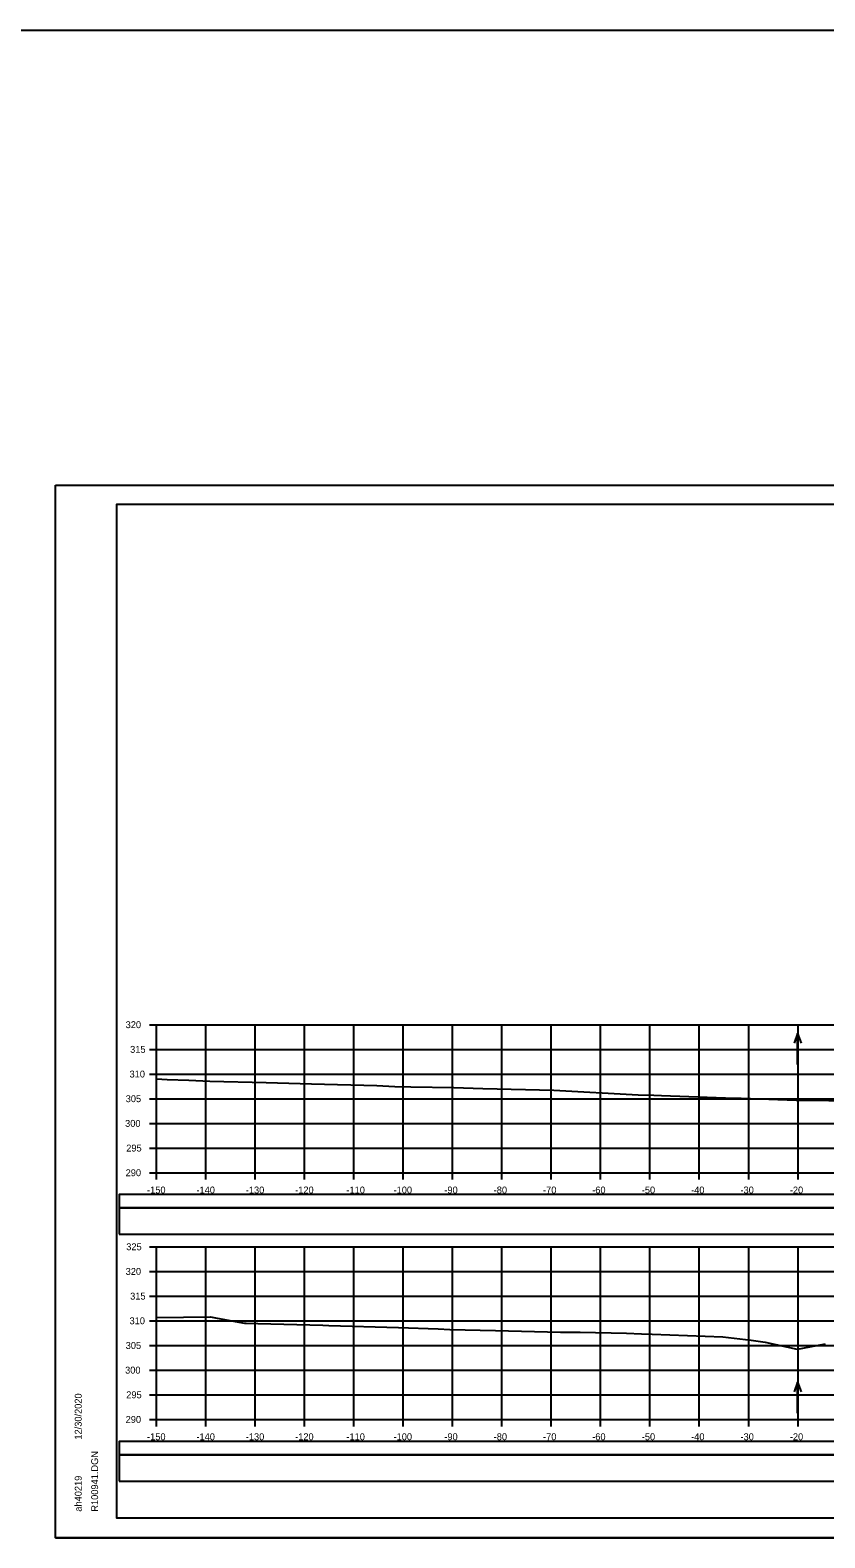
# Model space of a CAD drawing. Extents: x 1370538 to 1372872, y 376220 to 381127.
# Drawn here: x 1372533.1 to 1372694.1, y 378262.5 to 378568.1 of the extents above; entities that cross this region are included whole.
import ezdxf

# ---------------------------------------------------------------- set-up
doc = ezdxf.new("R2010")
doc.units = 0
for name, color, linetype in [('R_Border Notes', 7, 'Continuous'), ('R_Border PE', 7, 'Continuous'), ('R_Border Prem', 7, 'Continuous'), ('R_Dimension', 7, 'Continuous'), ('R_Grid', 7, 'Continuous'), ('R_Horz Alg Annot', 7, 'Continuous'), ('R_No Plot', 7, 'Continuous'), ('R_Water Annot', 7, 'Continuous')]:
    doc.layers.add(name, color=color, linetype=linetype)

msp = doc.modelspace()

# ---------------------------------------------------------------- linework, layer by layer
at = {"layer": 'R_Border Notes'}
for p, q in [((1372550.65, 378471.99), (1372866.83, 378471.99)), ((1372550.65, 378266.53), (1372550.65, 378471.99)), ((1372550.65, 378266.53), (1372550.65, 378266.53)), ((1372866.83, 378266.53), (1372550.65, 378266.53))]:
    msp.add_line(p, q, dxfattribs=at)
at = {"layer": 'R_Border Prem'}
for p, q in [((1372557.25, 378366.53), (1372558.65, 378366.53)), ((1372558.65, 378336.53), (1372558.65, 378366.53)), ((1372557.25, 378361.53), (1372558.65, 378361.53)), ((1372557.25, 378356.53), (1372558.65, 378356.53)), ((1372557.25, 378351.53), (1372558.65, 378351.53)), ((1372557.25, 378346.53), (1372558.65, 378346.53)), ((1372557.25, 378341.53), (1372558.65, 378341.53)), ((1372557.25, 378336.53), (1372558.65, 378336.53)), ((1372558.65, 378336.53), (1372858.65, 378336.53)), ((1372558.65, 378335.13), (1372558.65, 378336.53)), ((1372568.65, 378335.13), (1372568.65, 378336.53)), ((1372578.65, 378335.13), (1372578.65, 378336.53)), ((1372588.65, 378335.13), (1372588.65, 378336.53)), ((1372598.65, 378335.13), (1372598.65, 378336.53)), ((1372608.65, 378335.13), (1372608.65, 378336.53)), ((1372618.65, 378335.13), (1372618.65, 378336.53)), ((1372628.65, 378335.13), (1372628.65, 378336.53)), ((1372638.65, 378335.13), (1372638.65, 378336.53)), ((1372648.65, 378335.13), (1372648.65, 378336.53)), ((1372658.65, 378335.13), (1372658.65, 378336.53)), ((1372668.65, 378335.13), (1372668.65, 378336.53)), ((1372678.65, 378335.13), (1372678.65, 378336.53)), ((1372688.65, 378335.13), (1372688.65, 378336.53)), ((1372557.25, 378321.53), (1372558.65, 378321.53)), ((1372558.65, 378286.53), (1372558.65, 378321.53)), ((1372557.25, 378316.53), (1372558.65, 378316.53)), ((1372557.25, 378311.53), (1372558.65, 378311.53)), ((1372557.25, 378306.53), (1372558.65, 378306.53)), ((1372557.25, 378301.53), (1372558.65, 378301.53)), ((1372557.25, 378296.53), (1372558.65, 378296.53)), ((1372557.25, 378291.53), (1372558.65, 378291.53)), ((1372557.25, 378286.53), (1372558.65, 378286.53)), ((1372558.65, 378286.53), (1372858.65, 378286.53)), ((1372558.65, 378285.13), (1372558.65, 378286.53)), ((1372568.65, 378285.13), (1372568.65, 378286.53)), ((1372578.65, 378285.13), (1372578.65, 378286.53)), ((1372588.65, 378285.13), (1372588.65, 378286.53)), ((1372598.65, 378285.13), (1372598.65, 378286.53)), ((1372608.65, 378285.13), (1372608.65, 378286.53)), ((1372618.65, 378285.13), (1372618.65, 378286.53)), ((1372628.65, 378285.13), (1372628.65, 378286.53)), ((1372638.65, 378285.13), (1372638.65, 378286.53)), ((1372648.65, 378285.13), (1372648.65, 378286.53)), ((1372658.65, 378285.13), (1372658.65, 378286.53)), ((1372668.65, 378285.13), (1372668.65, 378286.53)), ((1372678.65, 378285.13), (1372678.65, 378286.53)), ((1372688.65, 378285.13), (1372688.65, 378286.53))]:
    msp.add_line(p, q, dxfattribs=at)
at = {"layer": 'R_Dimension'}
for points in [[(1372558.65, 378355.55), (1372560.8, 378355.42), (1372565.19, 378355.26), (1372569.5, 378355.09), (1372580.89, 378354.83), (1372590.07, 378354.53), (1372603.33, 378354.22), (1372606.97, 378354), (1372610.17, 378353.92), (1372618.93, 378353.8), (1372624.76, 378353.62), (1372639.19, 378353.23), (1372656.29, 378352.34), (1372659.45, 378352.23), (1372661.01, 378352.17), (1372675.79, 378351.67), (1372676.77, 378351.64), (1372677.15, 378351.62), (1372679.04, 378351.56), (1372688.24, 378351.22), (1372691.1, 378351.21), (1372698.63, 378351.12)], [(1372558.65, 378307.18), (1372569.6, 378307.32), (1372569.62, 378307.32), (1372570.65, 378307.13), (1372576.09, 378306.11), (1372576.47, 378306.08), (1372576.83, 378306.06), (1372579.21, 378305.99), (1372592.34, 378305.61), (1372593.57, 378305.57), (1372607.67, 378305.2), (1372615.75, 378304.91), (1372618.08, 378304.78), (1372627.37, 378304.55), (1372640.53, 378304.2), (1372644.48, 378304.24), (1372653.9, 378303.99), (1372656.95, 378303.86), (1372659.11, 378303.82), (1372669.82, 378303.44), (1372673.39, 378303.29), (1372679.14, 378302.6), (1372681.97, 378302.22), (1372688.49, 378300.79), (1372688.54, 378300.78), (1372688.57, 378300.79), (1372693.87, 378301.81), (1372694.21, 378301.83)]]:
    msp.add_lwpolyline(points, dxfattribs=at)
at = {"layer": 'R_Grid'}
for p, q in [((1372558.65, 378366.53), (1372858.65, 378366.53)), ((1372558.65, 378336.53), (1372558.65, 378366.53)), ((1372568.65, 378336.53), (1372568.65, 378366.53)), ((1372578.65, 378336.53), (1372578.65, 378366.53)), ((1372588.65, 378336.53), (1372588.65, 378366.53)), ((1372598.65, 378336.53), (1372598.65, 378366.53)), ((1372608.65, 378336.53), (1372608.65, 378366.53)), ((1372618.65, 378336.53), (1372618.65, 378366.53)), ((1372628.65, 378336.53), (1372628.65, 378366.53)), ((1372638.65, 378336.53), (1372638.65, 378366.53)), ((1372648.65, 378336.53), (1372648.65, 378366.53)), ((1372658.65, 378336.53), (1372658.65, 378366.53)), ((1372668.65, 378336.53), (1372668.65, 378366.53)), ((1372678.65, 378336.53), (1372678.65, 378366.53)), ((1372688.65, 378336.53), (1372688.65, 378366.53)), ((1372558.65, 378361.53), (1372858.65, 378361.53)), ((1372558.65, 378356.53), (1372858.65, 378356.53)), ((1372558.65, 378351.53), (1372858.65, 378351.53)), ((1372558.65, 378346.53), (1372858.65, 378346.53)), ((1372558.65, 378341.53), (1372858.65, 378341.53)), ((1372558.65, 378336.53), (1372858.65, 378336.53)), ((1372558.65, 378321.53), (1372858.65, 378321.53)), ((1372558.65, 378286.53), (1372558.65, 378321.53)), ((1372568.65, 378286.53), (1372568.65, 378321.53)), ((1372578.65, 378286.53), (1372578.65, 378321.53)), ((1372588.65, 378286.53), (1372588.65, 378321.53)), ((1372598.65, 378286.53), (1372598.65, 378321.53)), ((1372608.65, 378286.53), (1372608.65, 378321.53)), ((1372618.65, 378286.53), (1372618.65, 378321.53)), ((1372628.65, 378286.53), (1372628.65, 378321.53)), ((1372638.65, 378286.53), (1372638.65, 378321.53)), ((1372648.65, 378286.53), (1372648.65, 378321.53)), ((1372658.65, 378286.53), (1372658.65, 378321.53)), ((1372668.65, 378286.53), (1372668.65, 378321.53)), ((1372678.65, 378286.53), (1372678.65, 378321.53)), ((1372688.65, 378286.53), (1372688.65, 378321.53)), ((1372558.65, 378316.53), (1372858.65, 378316.53)), ((1372558.65, 378311.53), (1372858.65, 378311.53)), ((1372558.65, 378306.53), (1372858.65, 378306.53)), ((1372558.65, 378301.53), (1372858.65, 378301.53)), ((1372558.65, 378296.53), (1372858.65, 378296.53)), ((1372558.65, 378291.53), (1372858.65, 378291.53)), ((1372558.65, 378286.53), (1372858.65, 378286.53))]:
    msp.add_line(p, q, dxfattribs=at)
at = {"layer": 'R_Horz Alg Annot'}
for points in [[(1372551.09, 378329.42), (1372866.22, 378329.42), (1372866.22, 378332.13), (1372551.09, 378332.13)], [(1372551.09, 378324.1), (1372866.22, 378324.1), (1372866.22, 378329.42), (1372551.09, 378329.42)], [(1372551.09, 378279.36), (1372866.22, 378279.36), (1372866.22, 378282.06), (1372551.09, 378282.06)], [(1372551.09, 378274.03), (1372866.22, 378274.03), (1372866.22, 378279.36), (1372551.09, 378279.36)]]:
    msp.add_lwpolyline(points, close=True, dxfattribs=at)
at = {"layer": 'R_No Plot'}
for p, q in [((1370538.2, 378568.06), (1372871.58, 378568.06)), ((1372538.25, 378475.88), (1372871.58, 378475.88)), ((1372538.25, 378262.55), (1372871.58, 378262.55))]:
    msp.add_line(p, q, dxfattribs=at)
for points in [[(1372538.24, 378475.88), (1372871.58, 378475.88), (1372871.58, 378262.54), (1372538.24, 378262.54)], [(1372784.57, 378471.99), (1372784.57, 378462.11), (1372820.3, 378462.11), (1372820.3, 378459.19), (1372843.5, 378459.19), (1372843.5, 378434.85), (1372866.83, 378434.85), (1372866.83, 378266.53), (1372550.65, 378266.53), (1372550.65, 378471.99)]]:
    msp.add_lwpolyline(points, close=True, dxfattribs=at)
at = {"layer": 'R_Water Annot'}
for p, q in [((1372688.57, 378364.73), (1372687.87, 378362.81)), ((1372688.57, 378358.45), (1372688.57, 378364.73)), ((1372688.57, 378364.73), (1372689.27, 378362.81)), ((1372688.57, 378294.09), (1372687.87, 378292.16)), ((1372688.57, 378287.8), (1372688.57, 378294.09)), ((1372688.57, 378294.09), (1372689.27, 378292.16))]:
    msp.add_line(p, q, dxfattribs=at)

# ---------------------------------------------------------------- texts
at = {"layer": 'R_Border Notes'}
for s, p in [('12/30/2020', (1372543.51, 378282.45)), ('R100941.DGN', (1372546.84, 378267.85)), ('ah40219', (1372543.51, 378267.85))]:
    msp.add_text(s, height=1.4, rotation=90, dxfattribs=at).set_placement(p)
at = {"layer": 'R_Border PE'}
for s, p in [('320', (1372552.42, 378365.83)), ('315', (1372553.33, 378360.83)), ('310', (1372553.21, 378355.83)), ('305', (1372552.43, 378350.83)), ('300', (1372552.31, 378345.83)), ('295', (1372552.54, 378340.83)), ('290', (1372552.42, 378335.83)), ('-150', (1372556.76, 378332.33)), ('-140', (1372566.76, 378332.33)), ('-130', (1372576.76, 378332.33)), ('-120', (1372586.76, 378332.33)), ('-110', (1372597.15, 378332.33)), ('-100', (1372606.7, 378332.33)), ('-90', (1372616.99, 378332.33)), ('-80', (1372626.99, 378332.33)), ('-70', (1372636.99, 378332.33)), ('-60', (1372646.95, 378332.33)), ('-50', (1372656.99, 378332.33)), ('-40', (1372666.99, 378332.33)), ('-30', (1372676.99, 378332.33)), ('-20', (1372686.99, 378332.33)), ('325', (1372552.54, 378320.83)), ('320', (1372552.42, 378315.83)), ('315', (1372553.33, 378310.83)), ('310', (1372553.21, 378305.83)), ('305', (1372552.43, 378300.83)), ('300', (1372552.31, 378295.83)), ('295', (1372552.54, 378290.83)), ('290', (1372552.42, 378285.83)), ('-150', (1372556.76, 378282.33)), ('-140', (1372566.76, 378282.33)), ('-130', (1372576.76, 378282.33)), ('-120', (1372586.76, 378282.33)), ('-110', (1372597.15, 378282.33)), ('-100', (1372606.7, 378282.33)), ('-90', (1372616.99, 378282.33)), ('-80', (1372626.99, 378282.33)), ('-70', (1372636.99, 378282.33)), ('-60', (1372646.95, 378282.33)), ('-50', (1372656.99, 378282.33)), ('-40', (1372666.99, 378282.33)), ('-30', (1372676.99, 378282.33)), ('-20', (1372686.99, 378282.33))]:
    msp.add_text(s, height=1.4, dxfattribs=at).set_placement(p)

doc.saveas('drawing.dxf')
